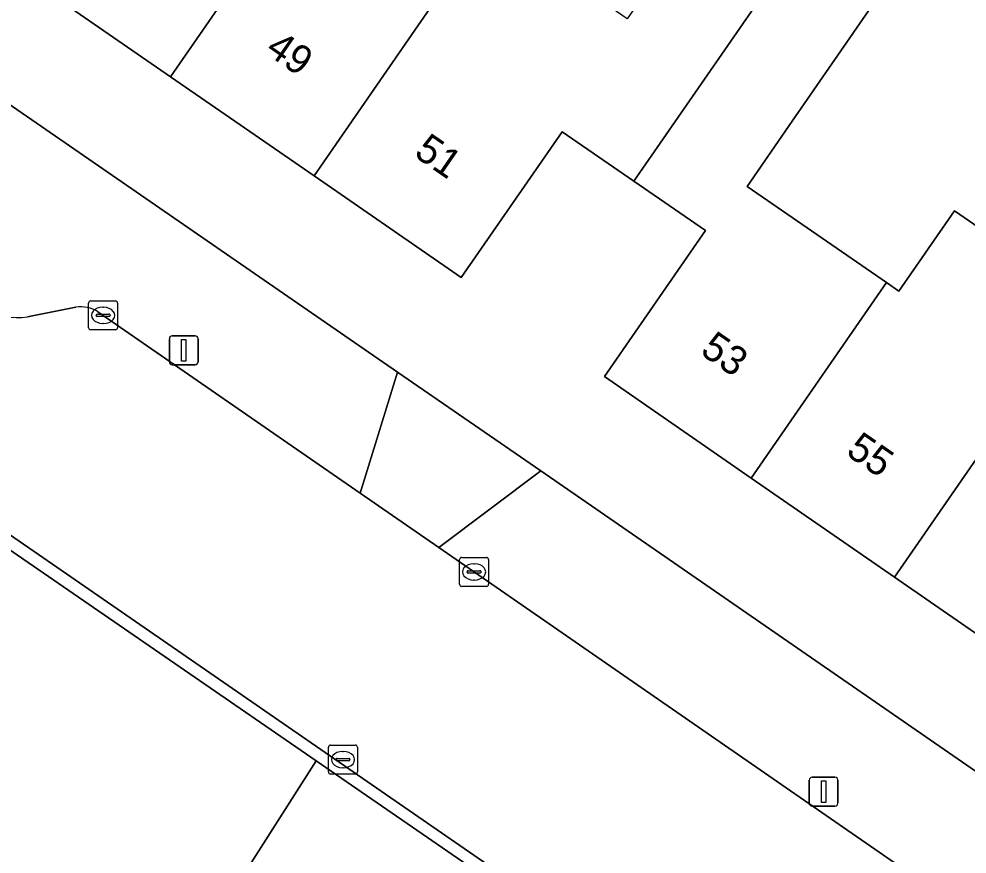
# Model space of a CAD drawing. Extents: x 162803 to 163818, y 381639 to 382475.
# Drawn here: x 163266.09 to 163298.83, y 381898.38 to 381927.23 of the extents above; entities that cross this region are included whole.
import ezdxf

# ---------------------------------------------------------------- set-up
doc = ezdxf.new("R2010")
doc.units = 0
for name, color, linetype in [('IMGEO_Erf', 7, 'Continuous'), ('IMGEO_Groenvoorziening', 7, 'Continuous'), ('IMGEO_Kolk', 7, 'Continuous'), ('IMGEO_Lichtmast', 7, 'Continuous'), ('IMGEO_Pand', 7, 'Continuous'), ('IMGEO_Pand_nummerreeks', 7, 'Continuous'), ('IMGEO_Rijbaan_lokaal_gesloten', 7, 'Continuous'), ('IMGEO_Rijbaan_lokaal_open', 7, 'Continuous'), ('IMGEO_Voetpad_open', 7, 'Continuous')]:
    doc.layers.add(name, color=color, linetype=linetype)

msp = doc.modelspace()

# ---------------------------------------------------------------- linework, layer by layer
at = {"layer": 'IMGEO_Erf'}
msp.add_lwpolyline([(163306.42, 381922.605), (163302.91, 381925.033), (163304.283, 381927.018), (163296.762, 381932.249), (163296.673, 381932.282), (163291.676, 381934.146), (163284.175, 381936.467), (163283.558, 381934.136), (163279.55, 381935.197), (163275.54, 381936.258), (163276.157, 381938.589), (163265.939, 381941.198), (163262.719, 381928.933), (163262.737, 381927.272), (163262.993, 381926.715), (163263.886, 381925.565), (163279.163, 381915.031), (163284.116, 381911.615), (163313.54, 381891.287), (163316.437, 381892.468), (163324.747, 381912.749), (163311.302, 381922.163), (163309.929, 381920.178)], close=True, dxfattribs=at)
msp.add_lwpolyline([(163295.64, 381927.812), (163292.797, 381923.7), (163291.24, 381921.447), (163296.05, 381918.122), (163296.477, 381917.827), (163298.397, 381920.603), (163302.92, 381917.476), (163303.116, 381917.759), (163310.061, 381912.957), (163307.945, 381909.897), (163306.077, 381911.189), (163304.25, 381908.546), (163301.406, 381904.433), (163296.331, 381907.941), (163291.38, 381911.364), (163286.305, 381914.872), (163289.794, 381919.919), (163287.322, 381921.628), (163284.851, 381923.335), (163281.365, 381918.292), (163276.283, 381921.805), (163271.323, 381925.235), (163266.238, 381928.75)], dxfattribs=at)
at = {"layer": 'IMGEO_Groenvoorziening'}
msp.add_lwpolyline([(163256.97, 381914.946), (163255.551, 381913.315), (163248.206, 381904.875), (163269.21, 381890.392), (163276.348, 381901.602)], close=True, dxfattribs=at)
msp.add_lwpolyline([(163305.876, 381866.829), (163308.631, 381873.943), (163310.399, 381878.067), (163306.85, 381880.597), (163294.84, 381888.868), (163276.348, 381901.602), (163269.21, 381890.392), (163304.295, 381866.201)], dxfattribs=at)
at = {"layer": 'IMGEO_Kolk'}
for p, q in [((163268.495, 381916.564), (163268.495, 381917.416)), ((163268.57, 381917.49), (163269.422, 381917.49)), ((163268.983, 381917.27), (163269.008, 381917.27)), ((163269.496, 381917.416), (163269.496, 381916.564)), ((163268.754, 381916.984), (163268.754, 381916.996)), ((163269.192, 381916.947), (163268.794, 381916.947)), ((163268.797, 381917.033), (163269.195, 381917.033)), ((163269.238, 381916.996), (163269.238, 381916.984)), ((163269.006, 381916.71), (163268.981, 381916.71)), ((163269.422, 381916.49), (163268.57, 381916.49)), ((163281.305, 381907.7), (163281.305, 381908.552)), ((163281.38, 381908.626), (163282.232, 381908.626)), ((163281.793, 381908.406), (163281.818, 381908.406)), ((163282.306, 381908.552), (163282.306, 381907.7)), ((163281.564, 381908.12), (163281.564, 381908.132)), ((163282.002, 381908.083), (163281.604, 381908.083)), ((163281.607, 381908.169), (163282.005, 381908.169)), ((163282.048, 381908.132), (163282.048, 381908.12)), ((163281.816, 381907.846), (163281.791, 381907.846)), ((163282.232, 381907.626), (163281.38, 381907.626)), ((163276.852, 381902.142), (163277.704, 381902.142)), ((163276.777, 381901.216), (163276.777, 381902.068)), ((163277.265, 381901.922), (163277.29, 381901.922)), ((163277.778, 381902.068), (163277.778, 381901.216)), ((163277.036, 381901.636), (163277.036, 381901.648)), ((163277.474, 381901.599), (163277.076, 381901.599)), ((163277.079, 381901.685), (163277.477, 381901.685)), ((163277.52, 381901.648), (163277.52, 381901.636)), ((163277.704, 381901.142), (163276.852, 381901.142)), ((163277.288, 381901.362), (163277.263, 381901.362))]:
    msp.add_line(p, q, dxfattribs=at)
for points in [[(163268.495, 381916.564), (163268.495, 381917.416)], [(163268.57, 381917.49), (163269.422, 381917.49)], [(163269.496, 381917.416), (163269.496, 381916.564)], [(163269.422, 381916.49), (163268.57, 381916.49)], [(163281.305, 381907.7), (163281.305, 381908.552)], [(163281.38, 381908.626), (163282.232, 381908.626)], [(163282.306, 381908.552), (163282.306, 381907.7)], [(163282.232, 381907.626), (163281.38, 381907.626)], [(163276.852, 381902.142), (163277.704, 381902.142)], [(163276.777, 381901.216), (163276.777, 381902.068)], [(163277.778, 381902.068), (163277.778, 381901.216)], [(163277.704, 381901.142), (163276.852, 381901.142)]]:
    msp.add_lwpolyline(points, dxfattribs=at)
for centre, radius, start, end in [((163268.572, 381917.414), 0.0765, 91.552, 178.448), ((163268.572, 381917.414), 0.0765, 91.552, 178.448), ((163269.42, 381917.414), 0.0765, 1.552, 88.448), ((163269.42, 381917.414), 0.0765, 1.552, 88.448), ((163268.794, 381916.993), 0.0403, 85.8775, 175.7526), ((163268.791, 381916.983), 0.0366, 178.938, 274.7102), ((163269.195, 381916.99), 0.043, 264.8664, 352.4533), ((163269.199, 381916.995), 0.0386, 1.7309, 96.639), ((163268.572, 381916.566), 0.0765, 181.552, 268.448), ((163268.572, 381916.566), 0.0765, 181.552, 268.448), ((163269.42, 381916.566), 0.0765, 271.552, 358.448), ((163269.42, 381916.566), 0.0765, 271.552, 358.448), ((163281.382, 381908.55), 0.0765, 91.552, 178.448), ((163281.382, 381908.55), 0.0765, 91.552, 178.448), ((163282.23, 381908.55), 0.0765, 1.552, 88.448), ((163282.23, 381908.55), 0.0765, 1.552, 88.448), ((163281.604, 381908.129), 0.0403, 85.8775, 175.7526), ((163281.601, 381908.119), 0.0366, 178.938, 274.7102), ((163282.005, 381908.126), 0.043, 264.8664, 352.4533), ((163282.009, 381908.131), 0.0386, 1.7309, 96.639), ((163281.382, 381907.702), 0.0765, 181.552, 268.448), ((163281.382, 381907.702), 0.0765, 181.552, 268.448), ((163282.23, 381907.702), 0.0765, 271.552, 358.448), ((163282.23, 381907.702), 0.0765, 271.552, 358.448), ((163276.854, 381902.066), 0.0765, 91.552, 178.448), ((163276.854, 381902.066), 0.0765, 91.552, 178.448), ((163277.702, 381902.066), 0.0765, 1.552, 88.448), ((163277.702, 381902.066), 0.0765, 1.552, 88.448), ((163277.076, 381901.645), 0.0403, 85.8775, 175.7526), ((163277.073, 381901.635), 0.0366, 178.938, 274.7102), ((163277.477, 381901.642), 0.043, 264.8664, 352.4533), ((163277.481, 381901.647), 0.0386, 1.7309, 96.639), ((163276.854, 381901.218), 0.0765, 181.552, 268.448), ((163276.854, 381901.218), 0.0765, 181.552, 268.448), ((163277.702, 381901.218), 0.0765, 271.552, 358.448), ((163277.702, 381901.218), 0.0765, 271.552, 358.448)]:
    msp.add_arc(centre, radius, start, end, dxfattribs=at)
for centre, major_axis, ratio, start_param, end_param in [((163268.982, 381916.99), (-0.387, 0.002), 0.722429, 4.712389, 7.853982), ((163269.007, 381916.99), (-0.39, 0.002), 0.717154, 1.570796, 4.712389), ((163281.792, 381908.126), (-0.387, 0.002), 0.722429, 4.712389, 7.853982), ((163281.817, 381908.126), (-0.39, 0.002), 0.717154, 1.570796, 4.712389), ((163277.264, 381901.642), (-0.387, 0.002), 0.722429, 4.712389, 7.853982), ((163277.289, 381901.642), (-0.39, 0.002), 0.717154, 1.570796, 4.712389)]:
    msp.add_ellipse(centre, major_axis=major_axis, ratio=ratio, start_param=start_param, end_param=end_param, dxfattribs=at)
at = {"layer": 'IMGEO_Lichtmast'}
for p, q in [((163271.383, 381916.284), (163272.173, 381916.284)), ((163272.173, 381916.284), (163271.383, 381916.284)), ((163271.283, 381915.384), (163271.283, 381916.184)), ((163271.283, 381916.184), (163271.283, 381915.384)), ((163272.273, 381916.184), (163272.273, 381915.384)), ((163272.273, 381915.384), (163272.273, 381916.184)), ((163272.173, 381915.284), (163271.383, 381915.284)), ((163271.383, 381915.284), (163272.173, 381915.284)), ((163293.381, 381900.134), (163293.381, 381900.934)), ((163293.381, 381900.934), (163293.381, 381900.134)), ((163293.481, 381901.034), (163294.271, 381901.034)), ((163294.271, 381901.034), (163293.481, 381901.034)), ((163294.371, 381900.934), (163294.371, 381900.134)), ((163294.371, 381900.134), (163294.371, 381900.934)), ((163294.271, 381900.034), (163293.481, 381900.034)), ((163293.481, 381900.034), (163294.271, 381900.034))]:
    msp.add_line(p, q, dxfattribs=at)
for points in [[(163271.703, 381916.159), (163271.853, 381916.159), (163271.853, 381915.409), (163271.703, 381915.409), (163271.703, 381916.159)], [(163293.801, 381900.909), (163293.951, 381900.909), (163293.951, 381900.159), (163293.801, 381900.159), (163293.801, 381900.909)]]:
    msp.add_lwpolyline(points, dxfattribs=at)
for centre, start, end in [((163271.383, 381916.184), 90, 180), ((163271.383, 381916.184), 90, 180), ((163272.173, 381916.184), 0, 90), ((163272.173, 381916.184), 360, 90), ((163271.383, 381915.384), 180, 270), ((163271.383, 381915.384), 180, 270), ((163272.173, 381915.384), 270, 0), ((163272.173, 381915.384), 270, 0), ((163293.481, 381900.934), 90, 180), ((163293.481, 381900.934), 90, 180), ((163294.271, 381900.934), 0, 90), ((163294.271, 381900.934), 360, 90), ((163293.481, 381900.134), 180, 270), ((163293.481, 381900.134), 180, 270), ((163294.271, 381900.134), 270, 0), ((163294.271, 381900.134), 270, 0)]:
    msp.add_arc(centre, 0.1, start, end, dxfattribs=at)
at = {"layer": 'IMGEO_Pand'}
for points in [[(163271.323, 381925.235), (163275.997, 381931.991), (163270.91, 381935.508), (163266.238, 381928.75)], [(163276.283, 381921.805), (163280.947, 381928.569), (163275.997, 381931.991), (163271.323, 381925.235)], [(163292.911, 381929.699), (163290.128, 381931.623), (163287.091, 381927.23), (163282.283, 381930.555), (163280.947, 381928.569), (163276.283, 381921.805), (163281.365, 381918.292), (163284.851, 381923.335), (163287.322, 381921.628)], [(163296.05, 381918.122), (163291.24, 381921.447), (163292.797, 381923.7), (163295.64, 381927.812), (163292.911, 381929.699), (163287.322, 381921.628), (163289.794, 381919.919), (163286.305, 381914.872), (163291.38, 381911.364)], [(163302.92, 381917.476), (163298.397, 381920.603), (163296.477, 381917.827), (163296.05, 381918.122), (163291.38, 381911.364), (163296.331, 381907.941)], [(163306.077, 381911.189), (163307.945, 381909.897), (163310.061, 381912.957), (163303.116, 381917.759), (163302.92, 381917.476), (163296.331, 381907.941), (163301.406, 381904.433), (163304.25, 381908.546)]]:
    msp.add_lwpolyline(points, close=True, dxfattribs=at)
at = {"layer": 'IMGEO_Rijbaan_lokaal_gesloten'}
for points in [[(163268.055, 381917.273), (163266.388, 381916.936)], [(163277.868, 381910.851), (163268.813, 381917.116)], [(163260.108, 381913.315), (163266.914, 381908.622)], [(163280.586, 381908.97), (163277.868, 381910.851)], [(163298.526, 381896.557), (163280.586, 381908.97)], [(163266.914, 381908.622), (163295.088, 381889.16)]]:
    msp.add_lwpolyline(points, dxfattribs=at)
for centre, radius, start, end in [((163266.062, 381918.884), 1.975, 233.8579, 279.5026), ((163268.214, 381916.132), 1.152, 58.6625, 97.9338)]:
    msp.add_arc(centre, radius, start, end, dxfattribs=at)
at = {"layer": 'IMGEO_Rijbaan_lokaal_open'}
msp.add_lwpolyline([(163260.108, 381913.315), (163243.291, 381924.954), (163234.179, 381931.215), (163185.654, 381964.704), (163185.319, 381964.222), (163202.279, 381952.665), (163242.218, 381925.095), (163254.385, 381916.696), (163256.97, 381914.946), (163276.348, 381901.602), (163294.84, 381888.868), (163306.85, 381880.597), (163310.399, 381878.067), (163312.858, 381876.368), (163356.676, 381846.092), (163356.953, 381846.517), (163345.097, 381854.658), (163328.942, 381865.735), (163312.423, 381877.143), (163295.088, 381889.16), (163266.914, 381908.622)], close=True, dxfattribs=at)
at = {"layer": 'IMGEO_Voetpad_open'}
for points in [[(163268.813, 381917.116), (163277.868, 381910.851), (163279.163, 381915.031), (163263.886, 381925.565)], [(163266.388, 381916.936), (163268.055, 381917.273)], [(163284.116, 381911.615), (163280.586, 381908.97), (163298.526, 381896.557), (163301.786, 381894.301), (163311.737, 381887.416)], [(163312.179, 381886.77), (163316.437, 381892.468), (163313.54, 381891.287), (163284.116, 381911.615)]]:
    msp.add_lwpolyline(points, dxfattribs=at)
msp.add_lwpolyline([(163277.868, 381910.851), (163280.586, 381908.97), (163284.116, 381911.615), (163279.163, 381915.031)], close=True, dxfattribs=at)
for centre, radius, start, end in [((163266.062, 381918.884), 1.975, 233.8579, 279.5026), ((163268.214, 381916.132), 1.152, 58.6625, 97.9338)]:
    msp.add_arc(centre, radius, start, end, dxfattribs=at)

# ---------------------------------------------------------------- texts
at = {"layer": 'IMGEO_Pand_nummerreeks'}
for s, rotation, p in [('49', 325.3421, (163274.556, 381926.064)), ('51', 325.3421, (163279.691, 381922.513)), ('53', 325.3447, (163289.576, 381915.676)), ('55', 325.3475, (163294.609, 381912.196))]:
    msp.add_text(s, height=1, rotation=rotation, dxfattribs=at).set_placement(p)

doc.saveas('drawing.dxf')
